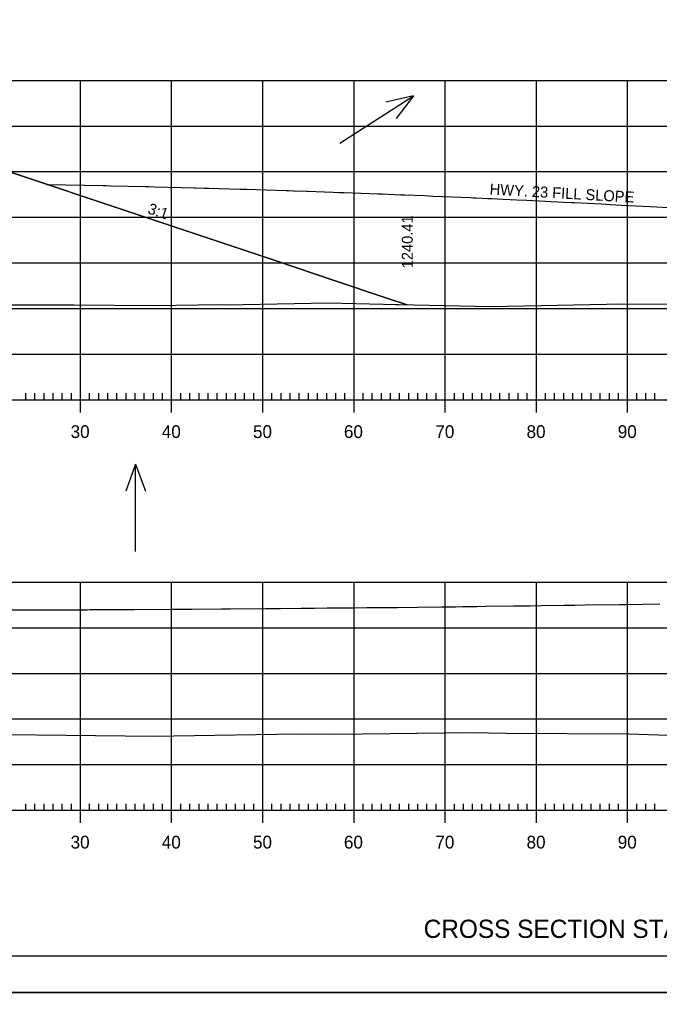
# Model space of a CAD drawing. Extents: x 1406028 to 1412453, y 321733 to 325986.
# Drawn here: x 1409078.1 to 1409148.3, y 321842.9 to 321949.6 of the extents above; entities that cross this region are included whole.
import ezdxf

# ---------------------------------------------------------------- set-up
doc = ezdxf.new("R2010")
doc.units = 0
for name, color, linetype in [('R_Axis', 7, 'Continuous'), ('R_Axis Annot', 7, 'Continuous'), ('R_Border', 7, 'Continuous'), ('R_Draft', 7, 'Continuous'), ('R_Exist Surface', 7, 'Continuous'), ('R_Fin Surface', 7, 'Continuous'), ('R_Fin Surface Annot', 7, 'Continuous'), ('R_Grid', 7, 'Continuous'), ('R_No Plot', 7, 'Continuous'), ('R_Water Annot', 7, 'Continuous')]:
    doc.layers.add(name, color=color, linetype=linetype)

msp = doc.modelspace()

# ---------------------------------------------------------------- linework, layer by layer
at = {"layer": 'R_Axis'}
for p, q in [((1409078.81, 321907.88), (1409078.81, 321908.58)), ((1409079.81, 321907.88), (1409079.81, 321908.58)), ((1409080.81, 321907.88), (1409080.81, 321908.58)), ((1409081.81, 321907.88), (1409081.81, 321908.58)), ((1409082.81, 321907.88), (1409082.81, 321908.58)), ((1409083.81, 321907.88), (1409083.81, 321908.58)), ((1409084.81, 321906.48), (1409084.81, 321909.28)), ((1409085.81, 321907.88), (1409085.81, 321908.58)), ((1409086.81, 321907.88), (1409086.81, 321908.58)), ((1409087.81, 321907.88), (1409087.81, 321908.58)), ((1409088.81, 321907.88), (1409088.81, 321908.58)), ((1409089.81, 321907.88), (1409089.81, 321908.58)), ((1409090.81, 321907.88), (1409090.81, 321908.58)), ((1409091.81, 321907.88), (1409091.81, 321908.58)), ((1409092.81, 321907.88), (1409092.81, 321908.58)), ((1409093.81, 321907.88), (1409093.81, 321908.58)), ((1409094.81, 321906.48), (1409094.81, 321909.28)), ((1409095.81, 321907.88), (1409095.81, 321908.58)), ((1409096.81, 321907.88), (1409096.81, 321908.58)), ((1409097.81, 321907.88), (1409097.81, 321908.58)), ((1409098.81, 321907.88), (1409098.81, 321908.58)), ((1409099.81, 321907.88), (1409099.81, 321908.58)), ((1409100.81, 321907.88), (1409100.81, 321908.58)), ((1409101.81, 321907.88), (1409101.81, 321908.58)), ((1409102.81, 321907.88), (1409102.81, 321908.58)), ((1409103.81, 321907.88), (1409103.81, 321908.58)), ((1409104.81, 321906.48), (1409104.81, 321909.28)), ((1409105.81, 321907.88), (1409105.81, 321908.58)), ((1409106.81, 321907.88), (1409106.81, 321908.58)), ((1409107.81, 321907.88), (1409107.81, 321908.58)), ((1409108.81, 321907.88), (1409108.81, 321908.58)), ((1409109.81, 321907.88), (1409109.81, 321908.58)), ((1409110.81, 321907.88), (1409110.81, 321908.58)), ((1409111.81, 321907.88), (1409111.81, 321908.58)), ((1409112.81, 321907.88), (1409112.81, 321908.58)), ((1409113.81, 321907.88), (1409113.81, 321908.58)), ((1409114.81, 321906.48), (1409114.81, 321909.28)), ((1409115.81, 321907.88), (1409115.81, 321908.58)), ((1409116.81, 321907.88), (1409116.81, 321908.58)), ((1409117.81, 321907.88), (1409117.81, 321908.58)), ((1409118.81, 321907.88), (1409118.81, 321908.58)), ((1409119.81, 321907.88), (1409119.81, 321908.58)), ((1409120.81, 321907.88), (1409120.81, 321908.58)), ((1409121.81, 321907.88), (1409121.81, 321908.58)), ((1409122.81, 321907.88), (1409122.81, 321908.58)), ((1409123.81, 321907.88), (1409123.81, 321908.58)), ((1409124.81, 321906.48), (1409124.81, 321909.28)), ((1409125.81, 321907.88), (1409125.81, 321908.58)), ((1409126.81, 321907.88), (1409126.81, 321908.58)), ((1409127.81, 321907.88), (1409127.81, 321908.58)), ((1409128.81, 321907.88), (1409128.81, 321908.58)), ((1409129.81, 321907.88), (1409129.81, 321908.58)), ((1409130.81, 321907.88), (1409130.81, 321908.58)), ((1409131.81, 321907.88), (1409131.81, 321908.58)), ((1409132.81, 321907.88), (1409132.81, 321908.58)), ((1409133.81, 321907.88), (1409133.81, 321908.58)), ((1409134.81, 321906.48), (1409134.81, 321909.28)), ((1409135.81, 321907.88), (1409135.81, 321908.58)), ((1409136.81, 321907.88), (1409136.81, 321908.58)), ((1409137.81, 321907.88), (1409137.81, 321908.58)), ((1409138.81, 321907.88), (1409138.81, 321908.58)), ((1409139.81, 321907.88), (1409139.81, 321908.58)), ((1409140.81, 321907.88), (1409140.81, 321908.58)), ((1409141.81, 321907.88), (1409141.81, 321908.58)), ((1409142.81, 321907.88), (1409142.81, 321908.58)), ((1409143.81, 321907.88), (1409143.81, 321908.58)), ((1409144.81, 321906.48), (1409144.81, 321909.28)), ((1409145.81, 321907.88), (1409145.81, 321908.58)), ((1409146.81, 321907.88), (1409146.81, 321908.58)), ((1409147.81, 321907.88), (1409147.81, 321908.58)), ((1408914.81, 321907.88), (1409194.81, 321907.88)), ((1409078.81, 321862.88), (1409078.81, 321863.58)), ((1409079.81, 321862.88), (1409079.81, 321863.58)), ((1409080.81, 321862.88), (1409080.81, 321863.58)), ((1409081.81, 321862.88), (1409081.81, 321863.58)), ((1409082.81, 321862.88), (1409082.81, 321863.58)), ((1409083.81, 321862.88), (1409083.81, 321863.58)), ((1409084.81, 321861.48), (1409084.81, 321864.28)), ((1409085.81, 321862.88), (1409085.81, 321863.58)), ((1409086.81, 321862.88), (1409086.81, 321863.58)), ((1409087.81, 321862.88), (1409087.81, 321863.58)), ((1409088.81, 321862.88), (1409088.81, 321863.58)), ((1409089.81, 321862.88), (1409089.81, 321863.58)), ((1409090.81, 321862.88), (1409090.81, 321863.58)), ((1409091.81, 321862.88), (1409091.81, 321863.58)), ((1409092.81, 321862.88), (1409092.81, 321863.58)), ((1409093.81, 321862.88), (1409093.81, 321863.58)), ((1409094.81, 321861.48), (1409094.81, 321864.28)), ((1409095.81, 321862.88), (1409095.81, 321863.58)), ((1409096.81, 321862.88), (1409096.81, 321863.58)), ((1409097.81, 321862.88), (1409097.81, 321863.58)), ((1409098.81, 321862.88), (1409098.81, 321863.58)), ((1409099.81, 321862.88), (1409099.81, 321863.58)), ((1409100.81, 321862.88), (1409100.81, 321863.58)), ((1409101.81, 321862.88), (1409101.81, 321863.58)), ((1409102.81, 321862.88), (1409102.81, 321863.58)), ((1409103.81, 321862.88), (1409103.81, 321863.58)), ((1409104.81, 321861.48), (1409104.81, 321864.28)), ((1409105.81, 321862.88), (1409105.81, 321863.58)), ((1409106.81, 321862.88), (1409106.81, 321863.58)), ((1409107.81, 321862.88), (1409107.81, 321863.58)), ((1409108.81, 321862.88), (1409108.81, 321863.58)), ((1409109.81, 321862.88), (1409109.81, 321863.58)), ((1409110.81, 321862.88), (1409110.81, 321863.58)), ((1409111.81, 321862.88), (1409111.81, 321863.58)), ((1409112.81, 321862.88), (1409112.81, 321863.58)), ((1409113.81, 321862.88), (1409113.81, 321863.58)), ((1409114.81, 321861.48), (1409114.81, 321864.28)), ((1409115.81, 321862.88), (1409115.81, 321863.58)), ((1409116.81, 321862.88), (1409116.81, 321863.58)), ((1409117.81, 321862.88), (1409117.81, 321863.58)), ((1409118.81, 321862.88), (1409118.81, 321863.58)), ((1409119.81, 321862.88), (1409119.81, 321863.58)), ((1409120.81, 321862.88), (1409120.81, 321863.58)), ((1409121.81, 321862.88), (1409121.81, 321863.58)), ((1409122.81, 321862.88), (1409122.81, 321863.58)), ((1409123.81, 321862.88), (1409123.81, 321863.58)), ((1409124.81, 321861.48), (1409124.81, 321864.28)), ((1409125.81, 321862.88), (1409125.81, 321863.58)), ((1409126.81, 321862.88), (1409126.81, 321863.58)), ((1409127.81, 321862.88), (1409127.81, 321863.58)), ((1409128.81, 321862.88), (1409128.81, 321863.58)), ((1409129.81, 321862.88), (1409129.81, 321863.58)), ((1409130.81, 321862.88), (1409130.81, 321863.58)), ((1409131.81, 321862.88), (1409131.81, 321863.58)), ((1409132.81, 321862.88), (1409132.81, 321863.58)), ((1409133.81, 321862.88), (1409133.81, 321863.58)), ((1409134.81, 321861.48), (1409134.81, 321864.28)), ((1409135.81, 321862.88), (1409135.81, 321863.58)), ((1409136.81, 321862.88), (1409136.81, 321863.58)), ((1409137.81, 321862.88), (1409137.81, 321863.58)), ((1409138.81, 321862.88), (1409138.81, 321863.58)), ((1409139.81, 321862.88), (1409139.81, 321863.58)), ((1409140.81, 321862.88), (1409140.81, 321863.58)), ((1409141.81, 321862.88), (1409141.81, 321863.58)), ((1409142.81, 321862.88), (1409142.81, 321863.58)), ((1409143.81, 321862.88), (1409143.81, 321863.58)), ((1409144.81, 321861.48), (1409144.81, 321864.28)), ((1409145.81, 321862.88), (1409145.81, 321863.58)), ((1409146.81, 321862.88), (1409146.81, 321863.58)), ((1409147.81, 321862.88), (1409147.81, 321863.58)), ((1408914.81, 321862.88), (1409194.81, 321862.88))]:
    msp.add_line(p, q, dxfattribs=at)
at = {"layer": 'R_Border'}
msp.add_line((1409212.99, 321846.88), (1408896.81, 321846.88), dxfattribs=at)
at = {"layer": 'R_Exist Surface'}
for points in [[(1409070.16, 321918.28), (1409083.06, 321918.27), (1409083.89, 321918.27), (1409084.01, 321918.27), (1409084.12, 321918.27), (1409092.93, 321918.19), (1409100.06, 321918.31), (1409100.8, 321918.28), (1409111.99, 321918.49), (1409118.05, 321918.35), (1409129.77, 321918.08), (1409135.29, 321918.2), (1409144.29, 321918.4), (1409150.48, 321918.34), (1409157.8, 321918.07), (1409163.78, 321917.11), (1409170.36, 321916.05), (1409184.47, 321915.05), (1409185.54, 321914.97), (1409187.06, 321914.84), (1409194.81, 321914.75)], [(1409076.73, 321871.19), (1409089.71, 321871.03), (1409092.82, 321871.01), (1409108.52, 321871.24), (1409112.73, 321871.2), (1409127.68, 321871.4), (1409131.47, 321871.31), (1409144.95, 321871.24), (1409151.42, 321871.05), (1409163.67, 321871.1), (1409172.93, 321871.05), (1409188.08, 321870.21), (1409190.07, 321870.21), (1409190.63, 321870.2), (1409194.81, 321870.19)]]:
    msp.add_lwpolyline(points, dxfattribs=at)
at = {"layer": 'R_Fin Surface'}
for points in [[(1409072.81, 321934.23), (1409094.3, 321927.08), (1409106.26, 321923.09), (1409110.48, 321921.68), (1409112.63, 321920.95), (1409112.64, 321920.95), (1409118.19, 321919.1), (1409118.64, 321918.95), (1409120.65, 321918.29)], [(1409081.07, 321931.48), (1409087.29, 321931.36), (1409087.33, 321931.36), (1409087.64, 321931.35), (1409088.15, 321931.34), (1409091.93, 321931.25), (1409091.97, 321931.25), (1409092.3, 321931.24), (1409092.94, 321931.23), (1409097.32, 321931.11), (1409097.46, 321931.11), (1409098.36, 321931.08), (1409098.9, 321931.07), (1409102.34, 321930.97), (1409103.06, 321930.95), (1409107.38, 321930.81), (1409107.64, 321930.8), (1409108.14, 321930.78), (1409109.63, 321930.73), (1409109.72, 321930.73), (1409112.51, 321930.63), (1409113.23, 321930.61), (1409113.74, 321930.59), (1409117.47, 321930.45), (1409117.89, 321930.43), (1409119.92, 321930.35), (1409120.38, 321930.33), (1409122.53, 321930.25), (1409123.47, 321930.21), (1409127.6, 321930.03), (1409127.91, 321930.02), (1409128.22, 321930), (1409129.5, 321929.94), (1409129.89, 321929.93), (1409131.16, 321929.87), (1409132.68, 321929.8), (1409133.77, 321929.75), (1409137.78, 321929.55), (1409138.66, 321929.51), (1409138.94, 321929.49), (1409141.95, 321929.34), (1409142.89, 321929.29), (1409144.14, 321929.22), (1409148.01, 321929.01), (1409151.4, 321928.82)], [(1409076.35, 321884.83), (1409081.1, 321884.84), (1409085.59, 321884.86), (1409085.89, 321884.87), (1409085.91, 321884.87), (1409086.22, 321884.87), (1409086.5, 321884.87), (1409090.33, 321884.89), (1409090.65, 321884.89), (1409090.68, 321884.89), (1409094.83, 321884.91), (1409095.48, 321884.92), (1409096.33, 321884.92), (1409096.48, 321884.92), (1409097.07, 321884.93), (1409100.29, 321884.95), (1409101.24, 321884.96), (1409105.1, 321884.99), (1409106.34, 321885), (1409106.76, 321885), (1409109.02, 321885.02), (1409109.92, 321885.03), (1409110.08, 321885.03), (1409110.48, 321885.03), (1409111.85, 321885.05), (1409114.74, 321885.07), (1409116.2, 321885.09), (1409117.08, 321885.1), (1409118.09, 321885.11), (1409119.58, 321885.12), (1409121.79, 321885.15), (1409124.42, 321885.18), (1409125.17, 321885.18), (1409125.93, 321885.19), (1409126.74, 321885.2), (1409127.45, 321885.21), (1409128.26, 321885.22), (1409129.28, 321885.23), (1409132.32, 321885.27), (1409134.14, 321885.29), (1409135.34, 321885.31), (1409137.86, 321885.34), (1409138.72, 321885.36), (1409139.02, 321885.36), (1409140.17, 321885.38), (1409143.91, 321885.43), (1409144.57, 321885.44), (1409148.33, 321885.5)]]:
    msp.add_lwpolyline(points, dxfattribs=at)
at = {"layer": 'R_Grid'}
for p, q in [((1408914.81, 321942.88), (1409194.81, 321942.88)), ((1409084.81, 321907.88), (1409084.81, 321942.88)), ((1409094.81, 321907.88), (1409094.81, 321942.88)), ((1409104.81, 321907.88), (1409104.81, 321942.88)), ((1409114.81, 321907.88), (1409114.81, 321942.88)), ((1409124.81, 321907.88), (1409124.81, 321942.88)), ((1409134.81, 321907.88), (1409134.81, 321942.88)), ((1409144.81, 321907.88), (1409144.81, 321942.88)), ((1408914.81, 321937.88), (1409194.81, 321937.88)), ((1408914.81, 321932.88), (1409194.81, 321932.88)), ((1408914.81, 321927.88), (1409194.81, 321927.88)), ((1408914.81, 321922.88), (1409194.81, 321922.88)), ((1408914.81, 321917.88), (1409194.81, 321917.88)), ((1408914.81, 321912.88), (1409194.81, 321912.88)), ((1408914.81, 321907.88), (1409194.81, 321907.88)), ((1408914.81, 321887.88), (1409194.81, 321887.88)), ((1409084.81, 321862.88), (1409084.81, 321887.88)), ((1409094.81, 321862.88), (1409094.81, 321887.88)), ((1409104.81, 321862.88), (1409104.81, 321887.88)), ((1409114.81, 321862.88), (1409114.81, 321887.88)), ((1409124.81, 321862.88), (1409124.81, 321887.88)), ((1409134.81, 321862.88), (1409134.81, 321887.88)), ((1409144.81, 321862.88), (1409144.81, 321887.88)), ((1408914.81, 321882.88), (1409194.81, 321882.88)), ((1408914.81, 321877.88), (1409194.81, 321877.88)), ((1408914.81, 321872.88), (1409194.81, 321872.88)), ((1408914.81, 321867.88), (1409194.81, 321867.88)), ((1408914.81, 321862.88), (1409194.81, 321862.88))]:
    msp.add_line(p, q, dxfattribs=at)
at = {"layer": 'R_No Plot'}
msp.add_line((1408884.41, 321842.9), (1409217.75, 321842.9), dxfattribs=at)
for points in [[(1408884.41, 322056.23), (1409217.75, 322056.23), (1409217.75, 321842.89), (1408884.41, 321842.89)], [(1409130.73, 322052.34), (1409150.35, 322052.34), (1409150.35, 322042.46), (1409166.47, 322042.46), (1409189.67, 322042.46), (1409189.67, 322018.12), (1409212.99, 322018.12), (1409212.99, 321846.88), (1408896.81, 321846.88), (1408896.81, 322052.34)]]:
    msp.add_lwpolyline(points, close=True, dxfattribs=at)
msp.add_lwpolyline([(1409070.16, 321918.28), (1409083.06, 321918.27), (1409083.89, 321918.27), (1409084.01, 321918.27), (1409084.12, 321918.27), (1409092.93, 321918.19), (1409100.06, 321918.31), (1409100.8, 321918.28), (1409111.99, 321918.49), (1409118.05, 321918.35), (1409120.65, 321918.29), (1409118.64, 321918.95), (1409118.19, 321919.1), (1409112.64, 321920.95), (1409112.63, 321920.95), (1409110.48, 321921.68), (1409106.26, 321923.09), (1409094.3, 321927.08), (1409072.81, 321934.23)], dxfattribs=at)
at = {"layer": 'R_Water Annot'}
for p, q in [((1409113.27, 321936.01), (1409121.33, 321941.18)), ((1409121.33, 321941.18), (1409118.28, 321940.49)), ((1409121.33, 321941.18), (1409119.44, 321938.7)), ((1409090.86, 321900.8), (1409089.79, 321897.87)), ((1409090.86, 321891.23), (1409090.86, 321900.8)), ((1409090.86, 321900.8), (1409091.93, 321897.87))]:
    msp.add_line(p, q, dxfattribs=at)

# ---------------------------------------------------------------- texts
at = {"layer": 'R_Axis Annot'}
for s, p in [('30', (1409083.73, 321903.68)), ('40', (1409093.73, 321903.68)), ('50', (1409103.73, 321903.68)), ('60', (1409113.7, 321903.68)), ('70', (1409123.73, 321903.68)), ('80', (1409133.73, 321903.68)), ('90', (1409143.73, 321903.68)), ('30', (1409083.73, 321858.68)), ('40', (1409093.73, 321858.68)), ('50', (1409103.73, 321858.68)), ('60', (1409113.7, 321858.68)), ('70', (1409123.73, 321858.68)), ('80', (1409133.73, 321858.68)), ('90', (1409143.73, 321858.68))]:
    msp.add_text(s, height=1.4, dxfattribs=at).set_placement(p)
at = {"layer": 'R_Draft'}
msp.add_text('CROSS SECTION STA. 198+75.34 TO STA. 199+35.00', height=2, dxfattribs=at).set_placement((1409122.45, 321848.88))
at = {"layer": 'R_Fin Surface Annot'}
for s, rotation, p in [('HWY. 23 FILL SLOPE', 356.762, (1409129.66, 321930.38)), ('3:1', 341.5651, (1409092.1, 321928.33)), ('1240.41', 90, (1409121.25, 321922.29))]:
    msp.add_text(s, height=1.2, rotation=rotation, dxfattribs=at).set_placement(p)

doc.saveas('drawing.dxf')
